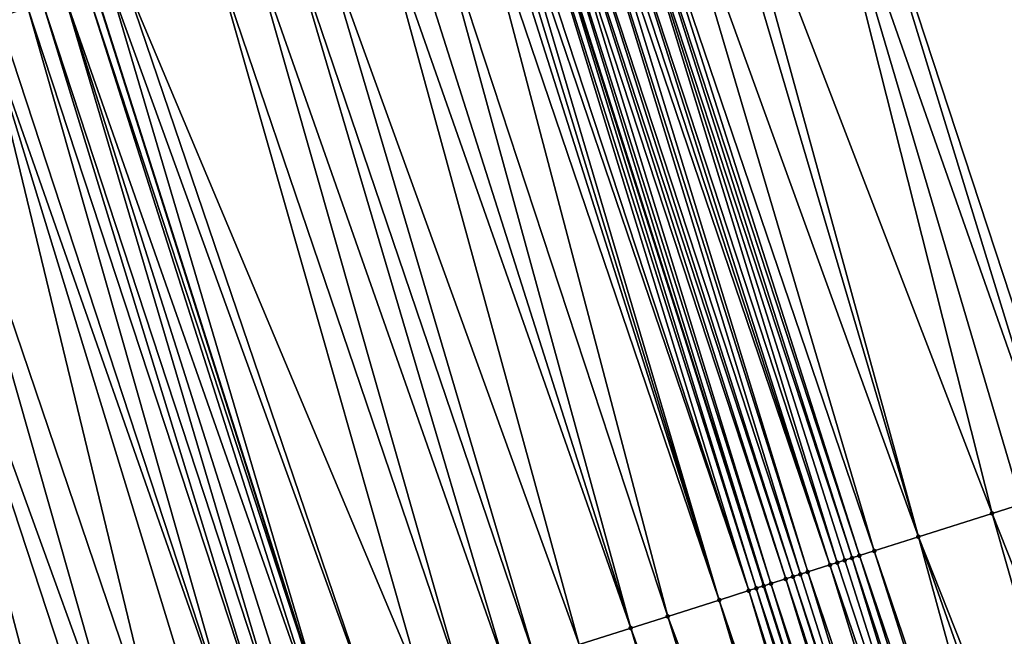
# Model space of a CAD drawing. Header units: feet. Extents: x 2004186 to 2014793, y 836912 to 864902.
# Tile 382 of 974: x 2010471 to 2010496, y 847679 to 847695. Entities that reach past the tile are written whole.
import ezdxf

# ---------------------------------------------------------------- set-up
doc = ezdxf.new("R2010")
doc.units = ezdxf.units.FT
doc.header["$LTSCALE"] = 100
doc.header["$MEASUREMENT"] = 0
for name, color, linetype, lineweight in [('EP_Travel Lane', 5, 'Continuous', 40), ('GPL_Skip Line', 2, 'Continuous', 40), ('Road Shots', 4, 'Continuous', 200), ('Road X-Section', 30, 'Continuous', 13)]:
    doc.layers.add(name, color=color, linetype=linetype, lineweight=lineweight)
doc.layers.add('I-77 SB_MM21-27-Surface-Border', color=7, linetype='Continuous')
doc.layers.add('I-77 SB_MM21-27-Surface-TIN', color=7, linetype='Continuous')

msp = doc.modelspace()

# ---------------------------------------------------------------- linework, layer by layer
at = {"layer": 'EP_Travel Lane'}
msp.add_polyline3d([(2010536.755688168, 847527.2188046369, 434.1100472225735), (2010531.242614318, 847546.4438918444, 434.0405169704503), (2010525.563505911, 847565.7934329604, 433.9434990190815), (2010519.726870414, 847584.922729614, 433.8821887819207), (2010513.890244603, 847604.0519945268, 433.8110908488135), (2010508.053633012, 847623.1812128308, 433.7256204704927), (2010502.082219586, 847642.4116878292, 433.6681441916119), (2010496.003840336, 847661.465502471, 433.5881238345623), (2010489.92547379, 847680.5192772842, 433.4954419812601), (2010483.847038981, 847699.5732660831, 433.4705466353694), (2010477.589928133, 847718.7581242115, 433.410608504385), (2010471.229817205, 847737.7197231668, 433.3262797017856), (2010464.869704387, 847756.681327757, 433.24336023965), (2010458.509592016, 847775.6429310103, 433.1600849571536), (2010451.953394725, 847794.7297169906, 433.0916205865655), (2010445.316444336, 847813.5962041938, 433.0104091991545), (2010438.679490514, 847832.4627011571, 432.9319780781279)], dxfattribs=at)
at = {"layer": 'GPL_Skip Line'}
msp.add_polyline3d([(2010525.4082939, 847523.9307231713, 433.6682218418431), (2010519.844656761, 847543.1411599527, 433.5970293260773), (2010514.184985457, 847562.3230172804, 433.5167097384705), (2010508.352749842, 847581.4536226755, 433.4461953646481), (2010502.520505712, 847600.584256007, 433.38429494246), (2010496.688284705, 847619.7148134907, 433.2990074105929), (2010490.768642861, 847638.8182724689, 433.242910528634), (2010484.716626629, 847657.880400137, 433.1464994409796), (2010478.664581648, 847676.9426183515, 433.0787468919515), (2010472.612515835, 847696.0049021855, 433.0317631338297), (2010466.431678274, 847715.0252143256, 432.9819863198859), (2010460.089471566, 847733.9928286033, 432.9040520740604), (2010453.747290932, 847752.9603649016, 432.8067895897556), (2010447.405091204, 847771.9279583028, 432.723680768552), (2010440.917379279, 847790.845627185, 432.6399812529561), (2010434.280437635, 847809.7120895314, 432.5516954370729), (2010427.643483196, 847828.578588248, 432.473760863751)], dxfattribs=at)
at = {"layer": 'I-77 SB_MM21-27-Surface-Border', "color": 3, "linetype": 'ByBlock', "lineweight": -2}
msp.add_polyline3d([(2010444.811267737, 847834.6207054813, 433.1690479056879), (2010451.259565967, 847815.6878076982, 433.2387195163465), (2010458.273783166, 847796.9542482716, 433.3733469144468), (2010465.044075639, 847777.829334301, 433.486931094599), (2010471.76568309, 847758.9884287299, 433.5310806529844), (2010478.487200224, 847740.1477932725, 433.6421420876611), (2010485.019041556, 847721.2437299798, 433.7519118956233), (2010491.674073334, 847702.0594073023, 433.7993875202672), (2010497.916770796, 847683.0576178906, 433.8380274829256), (2010503.778173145, 847663.9349398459, 433.925130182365), (2010509.639590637, 847644.8122141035, 433.9970516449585), (2010515.626957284, 847625.4912040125, 434.0517989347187), (2010521.267897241, 847606.3022379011, 434.1105969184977), (2010526.908842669, 847587.11325384, 434.1638601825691), (2010532.167179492, 847567.8076050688, 434.2111806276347), (2010537.901861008, 847548.3734999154, 434.2969934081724), (2010543.465499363, 847529.1630589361, 434.3670536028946)], dxfattribs=at)
at = {"layer": 'I-77 SB_MM21-27-Surface-TIN', "color": 128, "linetype": 'ByBlock', "lineweight": -2}
for points in [[(2010491.674073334, 847702.0594073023, 433.7993875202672), (2010490.911605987, 847701.817242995, 433.7737141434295), (2010497.535536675, 847682.9365371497, 433.8256378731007)], [(2010491.674073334, 847702.0594073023, 433.7993875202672), (2010497.535536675, 847682.9365371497, 433.8256378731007), (2010497.916770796, 847683.0576178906, 433.8380274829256)], [(2010490.911605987, 847701.817242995, 433.7737141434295), (2010488.624216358, 847701.0907109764, 433.6843197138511), (2010495.819988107, 847682.3916581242, 433.7649180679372)], [(2010490.911605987, 847701.817242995, 433.7737141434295), (2010496.5824528, 847682.6338307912, 433.7932375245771), (2010497.535536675, 847682.9365371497, 433.8256378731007)], [(2010490.911605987, 847701.817242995, 433.7737141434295), (2010495.819988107, 847682.3916581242, 433.7649180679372), (2010496.5824528, 847682.6338307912, 433.7932375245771)], [(2010488.242982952, 847700.96962798, 433.6712162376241), (2010487.099285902, 847700.6063690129, 433.6287479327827), (2010493.913825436, 847681.7862294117, 433.6950547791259)], [(2010488.624216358, 847701.0907109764, 433.6843197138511), (2010488.242982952, 847700.96962798, 433.6712162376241), (2010493.913825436, 847681.7862294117, 433.6950547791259)], [(2010488.624216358, 847701.0907109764, 433.6843197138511), (2010493.913825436, 847681.7862294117, 433.6950547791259), (2010495.819988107, 847682.3916581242, 433.7649180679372)], [(2010487.099285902, 847700.6063690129, 433.6287479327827), (2010486.336817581, 847700.3642077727, 433.6040453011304), (2010492.770124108, 847681.4229839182, 433.6568506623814)], [(2010487.099285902, 847700.6063690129, 433.6287479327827), (2010492.770124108, 847681.4229839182, 433.6568506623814), (2010493.913825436, 847681.7862294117, 433.6950547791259)], [(2010485.955601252, 847700.243070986, 433.5739169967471), (2010485.574371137, 847700.1219776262, 433.5575334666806), (2010491.817060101, 847681.120214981, 433.6046438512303)], [(2010486.146208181, 847700.3036432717, 433.590213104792), (2010485.955601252, 847700.243070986, 433.5739169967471), (2010492.198286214, 847681.2413209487, 433.625017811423)], [(2010485.955601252, 847700.243070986, 433.5739169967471), (2010492.007677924, 847681.1807529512, 433.6100789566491), (2010492.198286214, 847681.2413209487, 433.625017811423)], [(2010485.955601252, 847700.243070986, 433.5739169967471), (2010491.817060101, 847681.120214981, 433.6046438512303), (2010492.007677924, 847681.1807529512, 433.6100789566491)], [(2010486.336817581, 847700.3642077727, 433.6040453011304), (2010486.146208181, 847700.3036432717, 433.590213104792), (2010492.38889211, 847681.3018964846, 433.6423426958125)], [(2010486.146208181, 847700.3036432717, 433.590213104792), (2010492.198286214, 847681.2413209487, 433.625017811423), (2010492.38889211, 847681.3018964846, 433.6423426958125)], [(2010486.336817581, 847700.3642077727, 433.6040453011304), (2010492.38889211, 847681.3018964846, 433.6423426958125), (2010492.770124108, 847681.4229839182, 433.6568506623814)], [(2010485.002519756, 847699.940357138, 433.5391464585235), (2010484.621272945, 847699.8193163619, 433.5394059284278), (2010490.863974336, 847680.817514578, 433.5741284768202)], [(2010485.193137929, 847700.0008940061, 433.5442326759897), (2010485.002519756, 847699.940357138, 433.5391464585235), (2010491.054597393, 847680.8780360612, 433.5743453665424)], [(2010485.002519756, 847699.940357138, 433.5391464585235), (2010490.863974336, 847680.817514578, 433.5741284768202), (2010491.054597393, 847680.8780360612, 433.5743453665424)], [(2010485.383753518, 847700.0614390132, 433.5518949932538), (2010485.193137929, 847700.0008940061, 433.5442326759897), (2010491.626445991, 847681.0596653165, 433.5955073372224)], [(2010485.193137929, 847700.0008940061, 433.5442326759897), (2010491.054597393, 847680.8780360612, 433.5743453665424), (2010491.626445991, 847681.0596653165, 433.5955073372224)], [(2010485.574371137, 847700.1219776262, 433.5575334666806), (2010485.383753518, 847700.0614390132, 433.5518949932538), (2010491.626445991, 847681.0596653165, 433.5955073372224)], [(2010485.574371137, 847700.1219776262, 433.5575334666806), (2010491.626445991, 847681.0596653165, 433.5955073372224), (2010491.817060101, 847681.120214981, 433.6046438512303)], [(2010484.049452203, 847699.6375993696, 433.4904748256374), (2010483.858848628, 847699.5770165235, 433.4708362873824), (2010489.92547379, 847680.5192772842, 433.4954419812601)], [(2010484.24005095, 847699.698197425, 433.5149271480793), (2010484.049452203, 847699.6375993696, 433.4904748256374), (2010490.101545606, 847680.5752286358, 433.5099568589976)], [(2010484.049452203, 847699.6375993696, 433.4904748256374), (2010489.92547379, 847680.5192772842, 433.4954419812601), (2010490.101545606, 847680.5752286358, 433.5099568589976)], [(2010484.430658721, 847699.7587670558, 433.5303829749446), (2010484.24005095, 847699.698197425, 433.5149271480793), (2010490.482743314, 847680.6964240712, 433.5586478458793)], [(2010484.24005095, 847699.698197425, 433.5149271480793), (2010490.101545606, 847680.5752286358, 433.5099568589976), (2010490.482743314, 847680.6964240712, 433.5586478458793)], [(2010484.621272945, 847699.8193163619, 433.5394059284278), (2010484.430658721, 847699.7587670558, 433.5303829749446), (2010490.673353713, 847680.7569854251, 433.5714840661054)], [(2010484.430658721, 847699.7587670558, 433.5303829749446), (2010490.482743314, 847680.6964240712, 433.5586478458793), (2010490.673353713, 847680.7569854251, 433.5714840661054)], [(2010484.621272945, 847699.8193163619, 433.5394059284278), (2010490.673353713, 847680.7569854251, 433.5714840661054), (2010490.863974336, 847680.817514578, 433.5741284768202)], [(2010483.286997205, 847699.3953961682, 433.452491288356), (2010483.096382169, 847699.3348494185, 433.4442774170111), (2010489.529686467, 847680.3936325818, 433.4993031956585)], [(2010483.668230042, 847699.516480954, 433.4661610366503), (2010483.286997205, 847699.3953961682, 433.452491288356), (2010489.529686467, 847680.3936325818, 433.4993031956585)], [(2010483.668230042, 847699.516480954, 433.4661610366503), (2010489.720308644, 847680.4541568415, 433.5003988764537), (2010483.847038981, 847699.5732660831, 433.4705466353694)], [(2010483.668230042, 847699.516480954, 433.4661610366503), (2010489.529686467, 847680.3936325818, 433.4993031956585), (2010489.720308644, 847680.4541568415, 433.5003988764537)], [(2010483.858848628, 847699.5770165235, 433.4708362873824), (2010483.847038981, 847699.5732660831, 433.4705466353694), (2010489.92547379, 847680.5192772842, 433.4954419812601)], [(2010489.910938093, 847680.514658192, 433.4942436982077), (2010489.92547379, 847680.5192772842, 433.4954419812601), (2010483.847038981, 847699.5732660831, 433.4705466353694)], [(2010489.910938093, 847680.514658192, 433.4942436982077), (2010483.847038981, 847699.5732660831, 433.4705466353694), (2010489.720308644, 847680.4541568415, 433.5003988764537)], [(2010482.715143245, 847699.2137837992, 433.4366739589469), (2010482.333906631, 847699.0927109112, 433.4267698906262), (2010488.767214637, 847680.1514823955, 433.478098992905)], [(2010482.905764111, 847699.2743121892, 433.4390767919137), (2010482.715143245, 847699.2137837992, 433.4366739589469), (2010488.767214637, 847680.1514823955, 433.478098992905)], [(2010483.096382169, 847699.3348494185, 433.4442774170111), (2010482.905764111, 847699.2743121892, 433.4390767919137), (2010488.767214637, 847680.1514823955, 433.478098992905)], [(2010483.096382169, 847699.3348494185, 433.4442774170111), (2010488.767214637, 847680.1514823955, 433.478098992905), (2010489.529686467, 847680.3936325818, 433.4993031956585)], [(2010482.333906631, 847699.0927109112, 433.4267698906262), (2010481.190209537, 847698.7294520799, 433.3843445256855), (2010487.432900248, 847679.727683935, 433.4297131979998)], [(2010482.333906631, 847699.0927109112, 433.4267698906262), (2010487.432900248, 847679.727683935, 433.4297131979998), (2010488.767214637, 847680.1514823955, 433.478098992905)], [(2010481.190209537, 847698.7294520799, 433.3843445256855), (2010480.427748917, 847698.4872665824, 433.3519643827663), (2010486.479821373, 847679.4249618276, 433.3923282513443)], [(2010481.190209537, 847698.7294520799, 433.3843445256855), (2010486.479821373, 847679.4249618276, 433.3923282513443), (2010487.432900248, 847679.727683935, 433.4297131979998)], [(2010480.427748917, 847698.4872665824, 433.3519643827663), (2010479.85590134, 847698.3056341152, 433.3297858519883), (2010486.479821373, 847679.4249618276, 433.3923282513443)], [(2010479.85590134, 847698.3056341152, 433.3297858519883), (2010478.330972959, 847697.821285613, 433.2721445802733), (2010485.145508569, 847679.0011583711, 433.3423611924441)], [(2010479.85590134, 847698.3056341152, 433.3297858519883), (2010485.145508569, 847679.0011583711, 433.3423611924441), (2010486.479821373, 847679.4249618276, 433.3923282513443)], [(2010478.330972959, 847697.821285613, 433.2721445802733), (2010477.568515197, 847697.5790911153, 433.2369157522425), (2010484.001817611, 847678.6378802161, 433.2938195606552)], [(2010478.330972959, 847697.821285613, 433.2721445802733), (2010484.001817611, 847678.6378802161, 433.2938195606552), (2010485.145508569, 847679.0011583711, 433.3423611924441)], [(2010477.568515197, 847697.5790911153, 433.2369157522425), (2010476.615437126, 847697.2763664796, 433.1987307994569), (2010483.239355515, 847678.3956993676, 433.2629106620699)], [(2010477.568515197, 847697.5790911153, 433.2369157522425), (2010483.239355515, 847678.3956993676, 433.2629106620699), (2010484.001817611, 847678.6378802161, 433.2938195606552)], [(2010476.615437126, 847697.2763664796, 433.1987307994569), (2010475.662364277, 847696.973625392, 433.15533871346), (2010482.09566568, 847678.0324176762, 433.2132497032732)], [(2010476.615437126, 847697.2763664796, 433.1987307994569), (2010482.09566568, 847678.0324176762, 433.2132497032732), (2010483.239355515, 847678.3956993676, 433.2629106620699)], [(2010475.662364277, 847696.973625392, 433.15533871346), (2010473.374978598, 847696.2470809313, 433.0620063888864), (2010481.142587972, 847677.7296918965, 433.1747024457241)], [(2010475.662364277, 847696.973625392, 433.15533871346), (2010481.142587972, 847677.7296918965, 433.1747024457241), (2010482.09566568, 847678.0324176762, 433.2132497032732)], [(2010472.993751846, 847696.1259769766, 433.0422695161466), (2010472.612515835, 847696.0049021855, 433.0317631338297), (2010478.664581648, 847676.9426183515, 433.0787468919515)], [(2010473.374978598, 847696.2470809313, 433.0620063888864), (2010472.993751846, 847696.1259769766, 433.0422695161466), (2010479.808277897, 847677.3058798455, 433.1220151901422)], [(2010472.993751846, 847696.1259769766, 433.0422695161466), (2010478.664581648, 847676.9426183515, 433.0787468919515), (2010479.808277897, 847677.3058798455, 433.1220151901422)], [(2010473.374978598, 847696.2470809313, 433.0620063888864), (2010479.808277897, 847677.3058798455, 433.1220151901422), (2010481.142587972, 847677.7296918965, 433.1747024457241)], [(2010472.421901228, 847695.9443540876, 433.0231225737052), (2010471.850045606, 847695.7627469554, 433.0089627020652), (2010478.473965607, 847676.8820747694, 433.0715355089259)], [(2010472.421901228, 847695.9443540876, 433.0231225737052), (2010478.664581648, 847676.9426183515, 433.0787468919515), (2010472.612515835, 847696.0049021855, 433.0317631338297)], [(2010472.421901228, 847695.9443540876, 433.0231225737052), (2010478.473965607, 847676.8820747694, 433.0715355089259), (2010478.664581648, 847676.9426183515, 433.0787468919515)], [(2010471.278194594, 847695.5811253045, 432.9902076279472), (2010470.896966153, 847695.4600266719, 432.9721552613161), (2010477.139639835, 847676.4583121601, 433.0344967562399)], [(2010471.850045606, 847695.7627469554, 433.0089627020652), (2010471.278194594, 847695.5811253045, 432.9902076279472), (2010477.520870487, 847676.5794038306, 433.0503456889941)], [(2010471.278194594, 847695.5811253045, 432.9902076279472), (2010477.139639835, 847676.4583121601, 433.0344967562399), (2010477.520870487, 847676.5794038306, 433.0503456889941)], [(2010471.850045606, 847695.7627469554, 433.0089627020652), (2010477.902106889, 847676.7004773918, 433.0604629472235), (2010478.473965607, 847676.8820747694, 433.0715355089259)], [(2010471.850045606, 847695.7627469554, 433.0089627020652), (2010477.520870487, 847676.5794038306, 433.0503456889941), (2010477.902106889, 847676.7004773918, 433.0604629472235)], [(2010470.896966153, 847695.4600266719, 432.9721552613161), (2010470.134514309, 847695.2178135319, 432.9310260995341), (2010476.37718787, 847676.216099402, 432.9934883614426)], [(2010470.896966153, 847695.4600266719, 432.9721552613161), (2010476.37718787, 847676.216099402, 432.9934883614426), (2010477.139639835, 847676.4583121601, 433.0344967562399)], [(2010469.753283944, 847695.0967209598, 432.9148919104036), (2010468.03773981, 847694.5518279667, 432.8497517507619), (2010474.471033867, 847675.6106433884, 432.9149840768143)], [(2010470.134514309, 847695.2178135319, 432.9310260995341), (2010469.753283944, 847695.0967209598, 432.9148919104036), (2010476.37718787, 847676.216099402, 432.9934883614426)], [(2010469.753283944, 847695.0967209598, 432.9148919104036), (2010475.614728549, 847675.9739098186, 432.9598147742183), (2010476.37718787, 847676.216099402, 432.9934883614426)], [(2010469.753283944, 847695.0967209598, 432.9148919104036), (2010474.471033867, 847675.6106433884, 432.9149840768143), (2010475.614728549, 847675.9739098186, 432.9598147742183)], [(2010468.03773981, 847694.5518279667, 432.8497517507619), (2010466.703425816, 847694.1280282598, 432.8009717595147), (2010473.517952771, 847675.3079282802, 432.8798144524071)], [(2010468.03773981, 847694.5518279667, 432.8497517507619), (2010473.517952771, 847675.3079282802, 432.8798144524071), (2010474.471033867, 847675.6106433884, 432.9149840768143)], [(2010466.703425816, 847694.1280282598, 432.8009717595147), (2010464.987886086, 847693.5831213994, 432.7314424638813), (2010471.802410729, 847674.7630287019, 432.812589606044)], [(2010466.703425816, 847694.1280282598, 432.8009717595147), (2010472.94610449, 847675.1262980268, 432.8583364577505), (2010473.517952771, 847675.3079282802, 432.8798144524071)], [(2010466.703425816, 847694.1280282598, 432.8009717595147), (2010471.802410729, 847674.7630287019, 432.812589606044), (2010472.94610449, 847675.1262980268, 432.8583364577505)], [(2010464.987886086, 847693.5831213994, 432.7314424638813), (2010470.468087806, 847674.339257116, 432.7727097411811), (2010471.802410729, 847674.7630287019, 432.812589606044)], [(2010496.5824528, 847682.6338307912, 433.7932375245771), (2010495.819988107, 847682.3916581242, 433.7649180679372), (2010503.206322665, 847663.7533165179, 433.9058426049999)], [(2010495.819988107, 847682.3916581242, 433.7649180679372), (2010493.913825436, 847681.7862294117, 433.6950547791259), (2010501.300166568, 847663.1478671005, 433.8294207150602)], [(2010495.819988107, 847682.3916581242, 433.7649180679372), (2010501.300166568, 847663.1478671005, 433.8294207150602), (2010503.206322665, 847663.7533165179, 433.9058426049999)], [(2010493.913825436, 847681.7862294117, 433.6950547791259), (2010492.770124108, 847681.4229839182, 433.6568506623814), (2010499.203396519, 847662.4818675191, 433.7437037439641)], [(2010493.913825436, 847681.7862294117, 433.6950547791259), (2010500.537705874, 847662.905681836, 433.7971119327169), (2010501.300166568, 847663.1478671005, 433.8294207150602)], [(2010493.913825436, 847681.7862294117, 433.6950547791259), (2010499.203396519, 847662.4818675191, 433.7437037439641), (2010500.537705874, 847662.905681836, 433.7971119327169)], [(2010492.770124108, 847681.4229839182, 433.6568506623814), (2010492.38889211, 847681.3018964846, 433.6423426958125), (2010498.822162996, 847662.360784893, 433.730716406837)], [(2010492.770124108, 847681.4229839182, 433.6568506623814), (2010498.822162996, 847662.360784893, 433.730716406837), (2010499.203396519, 847662.4818675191, 433.7437037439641)], [(2010491.626445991, 847681.0596653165, 433.5955073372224), (2010491.054597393, 847680.8780360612, 433.5743453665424), (2010497.487874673, 847661.9369043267, 433.6563399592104)], [(2010491.817060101, 847681.120214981, 433.6046438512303), (2010491.626445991, 847681.0596653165, 433.5955073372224), (2010498.059713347, 847662.1185648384, 433.6873964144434)], [(2010491.626445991, 847681.0596653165, 433.5955073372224), (2010497.487874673, 847661.9369043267, 433.6563399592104), (2010498.059713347, 847662.1185648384, 433.6873964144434)], [(2010492.007677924, 847681.1807529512, 433.6100789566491), (2010491.817060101, 847681.120214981, 433.6046438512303), (2010498.059713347, 847662.1185648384, 433.6873964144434)], [(2010492.198286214, 847681.2413209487, 433.625017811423), (2010492.007677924, 847681.1807529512, 433.6100789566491), (2010498.059713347, 847662.1185648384, 433.6873964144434)], [(2010492.38889211, 847681.3018964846, 433.6423426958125), (2010492.198286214, 847681.2413209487, 433.625017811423), (2010498.440932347, 847662.2396932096, 433.7148623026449)], [(2010492.198286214, 847681.2413209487, 433.625017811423), (2010498.059713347, 847662.1185648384, 433.6873964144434), (2010498.440932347, 847662.2396932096, 433.7148623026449)], [(2010492.38889211, 847681.3018964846, 433.6423426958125), (2010498.440932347, 847662.2396932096, 433.7148623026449), (2010498.822162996, 847662.360784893, 433.730716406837)], [(2010490.863974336, 847680.817514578, 433.5741284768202), (2010490.673353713, 847680.7569854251, 433.5714840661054), (2010496.916018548, 847661.75529878, 433.642680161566)], [(2010491.054597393, 847680.8780360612, 433.5743453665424), (2010490.863974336, 847680.817514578, 433.5741284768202), (2010496.916018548, 847661.75529878, 433.642680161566)], [(2010491.054597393, 847680.8780360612, 433.5743453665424), (2010496.916018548, 847661.75529878, 433.642680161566), (2010497.487874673, 847661.9369043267, 433.6563399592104)], [(2010490.101545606, 847680.5752286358, 433.5099568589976), (2010489.92547379, 847680.5192772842, 433.4954419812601), (2010496.003840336, 847661.465502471, 433.5881238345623)], [(2010490.482743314, 847680.6964240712, 433.5586478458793), (2010490.101545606, 847680.5752286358, 433.5099568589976), (2010496.344168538, 847661.573673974, 433.6229247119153)], [(2010490.101545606, 847680.5752286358, 433.5099568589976), (2010496.003840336, 847661.465502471, 433.5881238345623), (2010496.153566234, 847661.5130871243, 433.6020184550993)], [(2010490.101545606, 847680.5752286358, 433.5099568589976), (2010496.153566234, 847661.5130871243, 433.6020184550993), (2010496.344168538, 847661.573673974, 433.6229247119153)], [(2010490.673353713, 847680.7569854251, 433.5714840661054), (2010490.482743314, 847680.6964240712, 433.5586478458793), (2010496.725393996, 847661.6947820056, 433.6439530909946)], [(2010490.482743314, 847680.6964240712, 433.5586478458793), (2010496.534776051, 847661.6342444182, 433.638638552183), (2010496.725393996, 847661.6947820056, 433.6439530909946)], [(2010490.482743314, 847680.6964240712, 433.5586478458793), (2010496.344168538, 847661.573673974, 433.6229247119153), (2010496.534776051, 847661.6342444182, 433.638638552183)], [(2010490.673353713, 847680.7569854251, 433.5714840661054), (2010496.725393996, 847661.6947820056, 433.6439530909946), (2010496.916018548, 847661.75529878, 433.642680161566)], [(2010489.529686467, 847680.3936325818, 433.4993031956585), (2010488.767214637, 847680.1514823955, 433.478098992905), (2010495.200492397, 847661.2103491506, 433.5596091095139)], [(2010489.720308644, 847680.4541568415, 433.5003988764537), (2010489.529686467, 847680.3936325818, 433.4993031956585), (2010495.581725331, 847661.3314336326, 433.5731839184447)], [(2010489.529686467, 847680.3936325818, 433.4993031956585), (2010495.200492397, 847661.2103491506, 433.5596091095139), (2010495.581725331, 847661.3314336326, 433.5731839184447)], [(2010489.910938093, 847680.514658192, 433.4942436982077), (2010489.720308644, 847680.4541568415, 433.5003988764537), (2010495.962960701, 847661.4525104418, 433.5843301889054)], [(2010489.720308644, 847680.4541568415, 433.5003988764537), (2010495.581725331, 847661.3314336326, 433.5731839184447), (2010495.962960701, 847661.4525104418, 433.5843301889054)], [(2010489.910938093, 847680.514658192, 433.4942436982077), (2010495.962960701, 847661.4525104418, 433.5843301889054), (2010489.92547379, 847680.5192772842, 433.4954419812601)], [(2010495.962960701, 847661.4525104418, 433.5843301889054), (2010496.003840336, 847661.465502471, 433.5881238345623), (2010489.92547379, 847680.5192772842, 433.4954419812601)], [(2010488.767214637, 847680.1514823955, 433.478098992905), (2010487.432900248, 847679.727683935, 433.4297131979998), (2010494.438019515, 847660.9682022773, 433.5394513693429)], [(2010488.767214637, 847680.1514823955, 433.478098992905), (2010495.009871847, 847661.1498197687, 433.5568917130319), (2010495.200492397, 847661.2103491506, 433.5596091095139)], [(2010488.767214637, 847680.1514823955, 433.478098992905), (2010494.438019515, 847660.9682022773, 433.5394513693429), (2010495.009871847, 847661.1498197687, 433.5568917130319)], [(2010487.432900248, 847679.727683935, 433.4297131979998), (2010486.479821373, 847679.4249618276, 433.3923282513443), (2010493.29432085, 847660.6049483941, 433.4985886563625)], [(2010487.432900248, 847679.727683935, 433.4297131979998), (2010493.29432085, 847660.6049483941, 433.4985886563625), (2010494.438019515, 847660.9682022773, 433.5394513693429)], [(2010486.479821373, 847679.4249618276, 433.3923282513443), (2010485.145508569, 847679.0011583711, 433.3423611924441), (2010492.150629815, 847660.2416704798, 433.4501199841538)], [(2010486.479821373, 847679.4249618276, 433.3923282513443), (2010492.531861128, 847660.3627600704, 433.4653116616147), (2010493.29432085, 847660.6049483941, 433.4985886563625)], [(2010486.479821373, 847679.4249618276, 433.3923282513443), (2010492.150629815, 847660.2416704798, 433.4501199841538), (2010492.531861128, 847660.3627600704, 433.4653116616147)]]:
    msp.add_3dface(points, dxfattribs=at)
at = {"layer": 'Road Shots', "lineweight": 100}
for p in [(2010495.819988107, 847682.3916581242, 433.7649180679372), (2010493.913825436, 847681.7862294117, 433.6950547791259), (2010492.770124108, 847681.4229839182, 433.6568506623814), (2010491.626445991, 847681.0596653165, 433.5955073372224), (2010491.817060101, 847681.120214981, 433.6046438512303), (2010492.007677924, 847681.1807529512, 433.6100789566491), (2010492.198286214, 847681.2413209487, 433.625017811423), (2010492.38889211, 847681.3018964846, 433.6423426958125), (2010490.863974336, 847680.817514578, 433.5741284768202), (2010491.054597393, 847680.8780360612, 433.5743453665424), (2010490.101545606, 847680.5752286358, 433.5099568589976), (2010490.482743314, 847680.6964240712, 433.5586478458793), (2010490.673353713, 847680.7569854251, 433.5714840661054), (2010489.529686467, 847680.3936325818, 433.4993031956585), (2010489.720308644, 847680.4541568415, 433.5003988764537), (2010489.910938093, 847680.514658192, 433.4942436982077), (2010488.767214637, 847680.1514823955, 433.478098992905), (2010487.432900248, 847679.727683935, 433.4297131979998), (2010486.479821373, 847679.4249618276, 433.3923282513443)]:
    msp.add_point(p, dxfattribs=at)
at = {"layer": 'Road X-Section', "extrusion": (0.3026023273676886, -0.9531111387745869, 0.003314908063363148), "elevation": -199573.377450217, "flags": 128}
msp.add_lwpolyline([(2172704.76285691, 1093.636004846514), (2172704.962856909, 1093.657104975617), (2172705.162856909, 1093.668177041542), (2172705.36285691, 1093.676513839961), (2172705.56285691, 1093.681962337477), (2172705.96285691, 1093.688704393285), (2172706.162856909, 1093.700976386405), (2172706.56285691, 1093.735865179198), (2172706.76285691, 1093.747038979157), (2172706.96285691, 1093.754073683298), (2172707.162856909, 1093.764788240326), (2172707.562856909, 1093.780066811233), (2172708.16285691, 1093.799689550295), (2172710.36285691, 1093.881695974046), (2172710.76285691, 1093.895834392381), (2172711.76285691, 1093.931162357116), (2172712.162856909, 1093.941202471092), (2172713.562856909, 1093.984280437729), (2172714.562856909, 1094.02532939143), (2172715.76285691, 1094.069734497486), (2172716.76285691, 1094.100563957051), (2172717.162856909, 1094.115548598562), (2172717.56285691, 1094.133805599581), (2172717.962856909, 1094.146285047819), (2172718.362856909, 1094.149875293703), (2172718.56285691, 1094.159688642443), (2172718.76285691, 1094.167462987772), (2172718.96285691, 1094.177271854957), (2172719.162856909, 1094.189438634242), (2172719.56285691, 1094.204095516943), (2172720.76285691, 1094.240570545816), (2172721.962856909, 1094.284780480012), (2172722.562856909, 1094.30485307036), (2172724.36285691, 1094.374382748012), (2172725.76285691, 1094.423163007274), (2172727.56285691, 1094.488303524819), (2172727.96285691, 1094.504437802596), (2172728.762856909, 1094.545567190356), (2172729.162856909, 1094.563619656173), (2172729.76285691, 1094.582374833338), (2172730.36285691, 1094.596534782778), (2172730.562856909, 1094.605175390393), (2172730.96285691, 1094.615681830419), (2172731.36285691, 1094.6354188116), (2172733.76285691, 1094.728751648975), (2172734.76285691, 1094.772143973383), (2172735.76285691, 1094.81032913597), (2172736.562856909, 1094.84555815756), (2172738.16285691, 1094.903199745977), (2172738.76285691, 1094.925378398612), (2172739.562856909, 1094.957758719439), (2172740.76285691, 1095.000184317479), (2172741.162856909, 1095.010088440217), (2172741.36285691, 1095.012491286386), (2172741.562856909, 1095.017691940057), (2172741.76285691, 1095.025905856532), (2172742.162856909, 1095.039575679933), (2172742.36285691, 1095.044250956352), (2172742.562856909, 1095.063889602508), (2172742.76285691, 1095.0883420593), (2172742.962856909, 1095.103797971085), (2172743.16285691, 1095.112820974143), (2172743.562856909, 1095.112561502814), (2172743.76285691, 1095.117647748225), (2172743.96285691, 1095.125310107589), (2172744.16285691, 1095.130948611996), (2172744.562856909, 1095.147332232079), (2172744.76285691, 1095.16362842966), (2172744.96285691, 1095.177460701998), (2172745.76285691, 1095.202163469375), (2172746.96285691, 1095.244632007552), (2172747.36285691, 1095.257735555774), (2172749.76285691, 1095.347130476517), (2172750.56285691, 1095.372803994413)], dxfattribs=at)
at = {"layer": 'Road X-Section', "extrusion": (0.3026023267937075, -0.9531111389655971, 0.003314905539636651), "elevation": -199553.3787672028, "flags": 128}
msp.add_lwpolyline([(2172700.76273609, 1093.474573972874), (2172701.36273609, 1093.50000631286), (2172701.76273609, 1093.513395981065), (2172702.56273609, 1093.546744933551), (2172703.16273609, 1093.575091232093), (2172703.76273609, 1093.599176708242), (2172704.16273609, 1093.596251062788), (2172704.36273609, 1093.600508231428), (2172704.56273609, 1093.611360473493), (2172704.962736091, 1093.644255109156), (2172705.16273609, 1093.661963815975), (2172705.36273609, 1093.677406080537), (2172705.562736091, 1093.685898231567), (2172705.76273609, 1093.689657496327), (2172706.16273609, 1093.692256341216), (2172706.36273609, 1093.70562174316), (2172706.56273609, 1093.722978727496), (2172706.76273609, 1093.735390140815), (2172706.96273609, 1093.742980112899), (2172707.16273609, 1093.752819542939), (2172707.36273609, 1093.764863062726), (2172707.76273609, 1093.780648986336), (2172709.36273609, 1093.835754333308), (2172709.962736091, 1093.854344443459), (2172711.76273609, 1093.921432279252), (2172712.96273609, 1093.958270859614), (2172713.76273609, 1093.986688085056), (2172714.56273609, 1094.017652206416), (2172715.16273609, 1094.039404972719), (2172715.96273609, 1094.064864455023), (2172716.96273609, 1094.10215744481), (2172717.36273609, 1094.11739254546), (2172717.96273609, 1094.133443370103), (2172718.16273609, 1094.133496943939), (2172718.362736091, 1094.136011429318), (2172718.56273609, 1094.144287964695), (2172719.16273609, 1094.175601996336), (2172719.96273609, 1094.208010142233), (2172720.36273609, 1094.222385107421), (2172720.56273609, 1094.227819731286), (2172720.76273609, 1094.236430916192), (2172721.36273609, 1094.256564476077), (2172721.96273609, 1094.2793227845), (2172723.36273609, 1094.319202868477), (2172724.56273609, 1094.364949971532), (2172725.162736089, 1094.386428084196), (2172726.16273609, 1094.421597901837), (2172727.36273609, 1094.466428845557), (2172728.16273609, 1094.500102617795), (2172728.96273609, 1094.541111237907), (2172729.36273609, 1094.556960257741), (2172729.76273609, 1094.567077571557), (2172730.36273609, 1094.578150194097), (2172731.76273609, 1094.628630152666), (2172733.16273609, 1094.681317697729), (2172734.16273609, 1094.719865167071), (2172735.36273609, 1094.769526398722), (2172736.16273609, 1094.800435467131), (2172737.36273609, 1094.848977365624), (2172738.76273609, 1094.898944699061), (2172739.76273609, 1094.936329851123), (2172741.16273609, 1094.984715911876), (2172741.96273609, 1095.005920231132), (2172742.16273609, 1095.007015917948), (2172742.36273609, 1095.000860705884), (2172742.56273609, 1095.016573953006), (2172742.96273609, 1095.065265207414), (2172743.162736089, 1095.078101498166), (2172743.36273609, 1095.08074592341), (2172743.56273609, 1095.080962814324), (2172744.16273609, 1095.102124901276), (2172744.36273609, 1095.111261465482), (2172744.56273609, 1095.116696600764), (2172744.76273609, 1095.131635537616), (2172744.96273609, 1095.148960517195), (2172745.362736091, 1095.163468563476), (2172746.56273609, 1095.201672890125), (2172748.562736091, 1095.271536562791), (2172749.36273609, 1095.299856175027), (2172750.36273609, 1095.332256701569), (2172750.76273609, 1095.344646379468)], dxfattribs=at)

doc.saveas('drawing.dxf')
